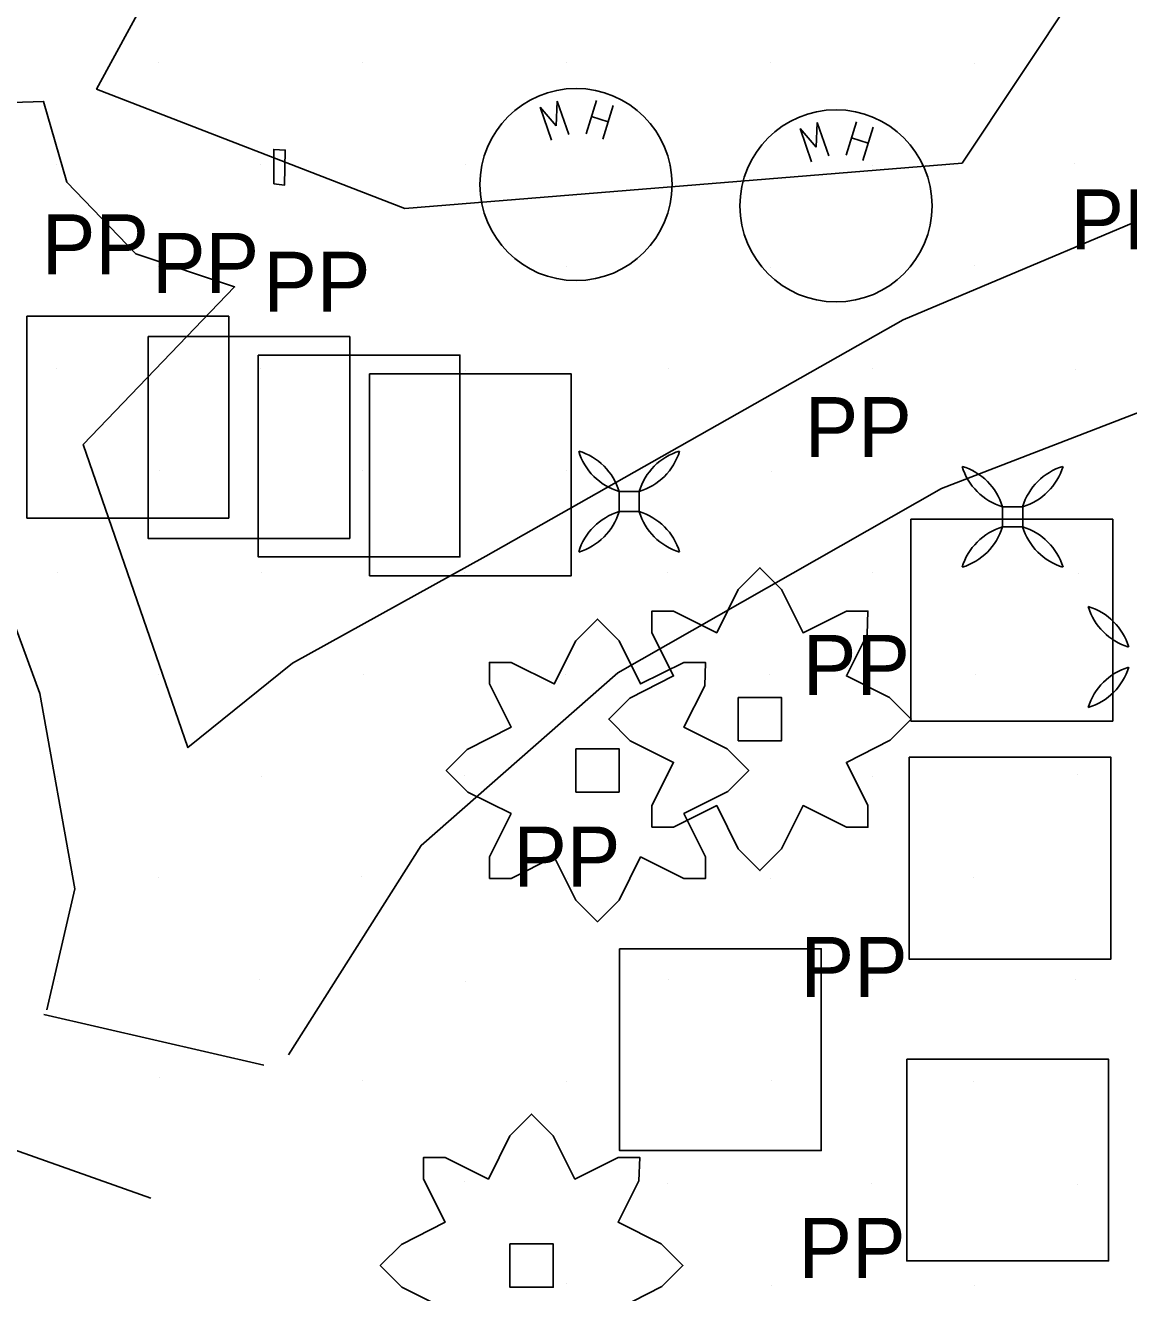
# Model space of a CAD drawing. Extents: x 1602514 to 1609837, y 863887 to 871157.
# Drawn here: x 1605492.3 to 1605607.2, y 866140.3 to 866272.2 of the extents above; entities that cross this region are included whole.
import ezdxf

# ---------------------------------------------------------------- set-up
doc = ezdxf.new("R2010")
doc.units = 0
for name, color, linetype in [('Environmental-New trees', 7, 'Continuous'), ('Photo-Anchor', 7, 'Continuous'), ('Survey-Entrances', 7, 'Continuous'), ('Survey-Spot dirt', 7, 'Continuous'), ('Survey-Vegetation trees', 7, 'Continuous'), ('USER-Elec sym', 7, 'Continuous'), ('USER-Manhole lid', 7, 'Continuous'), ('Utility-Pole', 7, 'Continuous')]:
    doc.layers.add(name, color=color, linetype=linetype)

msp = doc.modelspace()

# ---------------------------------------------------------------- linework, layer by layer
at = {"layer": 'Environmental-New trees'}
for points in [[(1605557.56, 866188.74), (1605557.56, 866190.99), (1605559.81, 866195.49), (1605555.31, 866197.74), (1605553.06, 866199.99), (1605555.25, 866202.18), (1605559.81, 866204.49), (1605557.56, 866208.99), (1605557.56, 866211.24), (1605559.81, 866211.24), (1605564.31, 866208.99), (1605566.56, 866213.49), (1605568.81, 866215.74), (1605571.06, 866213.49), (1605573.31, 866208.99), (1605577.81, 866211.24), (1605580.06, 866211.24), (1605579.98, 866208.81), (1605577.81, 866204.49), (1605582.31, 866202.24), (1605584.56, 866199.99), (1605582.37, 866197.79), (1605577.81, 866195.49), (1605580.06, 866190.99), (1605580.06, 866188.74), (1605577.81, 866188.74), (1605573.31, 866190.99), (1605571.06, 866186.48), (1605568.81, 866184.23), (1605566.56, 866186.48), (1605564.31, 866190.99), (1605559.81, 866188.74)], [(1605557.56, 866188.74), (1605557.56, 866190.99), (1605559.81, 866195.49), (1605555.31, 866197.74), (1605553.06, 866199.99), (1605555.25, 866202.18), (1605559.81, 866204.49), (1605557.56, 866208.99), (1605557.56, 866211.24), (1605559.81, 866211.24), (1605564.31, 866208.99), (1605566.56, 866213.49), (1605568.81, 866215.74), (1605571.06, 866213.49), (1605573.31, 866208.99), (1605577.81, 866211.24), (1605580.06, 866211.24), (1605579.98, 866208.81), (1605577.81, 866204.49), (1605582.31, 866202.24), (1605584.56, 866199.99), (1605582.37, 866197.79), (1605577.81, 866195.49), (1605580.06, 866190.99), (1605580.06, 866188.74), (1605577.81, 866188.74), (1605573.31, 866190.99), (1605571.06, 866186.48), (1605568.81, 866184.23), (1605566.56, 866186.48), (1605564.31, 866190.99), (1605559.81, 866188.74)], [(1605540.64, 866183.4), (1605540.64, 866185.65), (1605542.89, 866190.15), (1605538.39, 866192.4), (1605536.14, 866194.65), (1605538.33, 866196.84), (1605542.89, 866199.15), (1605540.64, 866203.65), (1605540.64, 866205.9), (1605542.89, 866205.9), (1605547.39, 866203.65), (1605549.64, 866208.15), (1605551.89, 866210.4), (1605554.14, 866208.15), (1605556.39, 866203.65), (1605560.89, 866205.9), (1605563.14, 866205.9), (1605563.06, 866203.47), (1605560.89, 866199.15), (1605565.39, 866196.9), (1605567.64, 866194.65), (1605565.45, 866192.46), (1605560.89, 866190.15), (1605563.14, 866185.65), (1605563.14, 866183.4), (1605560.89, 866183.4), (1605556.39, 866185.65), (1605554.14, 866181.15), (1605551.89, 866178.9), (1605549.64, 866181.15), (1605547.39, 866185.65), (1605542.89, 866183.4)], [(1605540.64, 866183.4), (1605540.64, 866185.65), (1605542.89, 866190.15), (1605538.39, 866192.4), (1605536.14, 866194.65), (1605538.33, 866196.84), (1605542.89, 866199.15), (1605540.64, 866203.65), (1605540.64, 866205.9), (1605542.89, 866205.9), (1605547.39, 866203.65), (1605549.64, 866208.15), (1605551.89, 866210.4), (1605554.14, 866208.15), (1605556.39, 866203.65), (1605560.89, 866205.9), (1605563.14, 866205.9), (1605563.06, 866203.47), (1605560.89, 866199.15), (1605565.39, 866196.9), (1605567.64, 866194.65), (1605565.45, 866192.46), (1605560.89, 866190.15), (1605563.14, 866185.65), (1605563.14, 866183.4), (1605560.89, 866183.4), (1605556.39, 866185.65), (1605554.14, 866181.15), (1605551.89, 866178.9), (1605549.64, 866181.15), (1605547.39, 866185.65), (1605542.89, 866183.4)], [(1605566.56, 866202.24), (1605571.06, 866202.24), (1605571.06, 866197.74), (1605566.56, 866197.74)], [(1605566.56, 866202.24), (1605571.06, 866202.24), (1605571.06, 866197.74), (1605566.56, 866197.74)], [(1605549.64, 866196.9), (1605554.14, 866196.9), (1605554.14, 866192.4), (1605549.64, 866192.4)], [(1605549.64, 866196.9), (1605554.14, 866196.9), (1605554.14, 866192.4), (1605549.64, 866192.4)], [(1605542.78, 866145.37), (1605547.28, 866145.37), (1605547.28, 866140.86), (1605542.78, 866140.86)], [(1605542.78, 866145.37), (1605547.28, 866145.37), (1605547.28, 866140.86), (1605542.78, 866140.86)]]:
    msp.add_lwpolyline(points, close=True, dxfattribs=at)
msp.add_lwpolyline([(1605536.03, 866138.61), (1605531.53, 866140.86), (1605529.28, 866143.11), (1605531.47, 866145.31), (1605536.03, 866147.62), (1605533.78, 866152.12), (1605533.78, 866154.37), (1605536.03, 866154.37), (1605540.53, 866152.12), (1605542.78, 866156.62), (1605545.03, 866158.87), (1605547.28, 866156.62), (1605549.54, 866152.12), (1605554.04, 866154.37), (1605556.29, 866154.37), (1605556.2, 866151.94), (1605554.04, 866147.62), (1605558.54, 866145.37), (1605560.79, 866143.11), (1605558.59, 866140.92), (1605554.04, 866138.61)], dxfattribs=at)
msp.add_lwpolyline([(1605536.03, 866138.61), (1605531.53, 866140.86), (1605529.28, 866143.11), (1605531.47, 866145.31), (1605536.03, 866147.62), (1605533.78, 866152.12), (1605533.78, 866154.37), (1605536.03, 866154.37), (1605540.53, 866152.12), (1605542.78, 866156.62), (1605545.03, 866158.87), (1605547.28, 866156.62), (1605549.54, 866152.12), (1605554.04, 866154.37), (1605556.29, 866154.37), (1605556.2, 866151.94), (1605554.04, 866147.62), (1605558.54, 866145.37), (1605560.79, 866143.11), (1605558.59, 866140.92), (1605554.04, 866138.61)], dxfattribs=at)
at = {"layer": 'Photo-Anchor'}
for points in [[(1605554.14, 866223.69), (1605556.24, 866223.69), (1605556.24, 866221.59), (1605554.14, 866221.59)], [(1605554.14, 866223.69), (1605556.24, 866223.69), (1605556.24, 866221.59), (1605554.14, 866221.59)], [(1605594.07, 866222.1), (1605596.17, 866222.1), (1605596.17, 866220), (1605594.07, 866220)], [(1605594.07, 866222.1), (1605596.17, 866222.1), (1605596.17, 866220), (1605594.07, 866220)]]:
    msp.add_lwpolyline(points, close=True, dxfattribs=at)
for centre, radius, start, end in [((1605548.14, 866221.89), 6.27, 16.7236, 73.2821), ((1605555.96, 866229.71), 6.29, 196.8106, 253.1951), ((1605548.14, 866221.89), 6.27, 16.7236, 73.2821), ((1605555.96, 866229.71), 6.29, 196.8106, 253.1951), ((1605562.24, 866221.89), 6.27, 106.7179, 163.2764), ((1605554.42, 866229.71), 6.29, 286.8049, 343.1894), ((1605562.24, 866221.89), 6.27, 106.7179, 163.2764), ((1605554.42, 866229.71), 6.29, 286.8049, 343.1894), ((1605588.06, 866220.3), 6.27, 16.7236, 73.2821), ((1605595.88, 866228.12), 6.29, 196.8106, 253.1951), ((1605588.06, 866220.3), 6.27, 16.7236, 73.2821), ((1605595.88, 866228.12), 6.29, 196.8106, 253.1951), ((1605602.17, 866220.3), 6.27, 106.7179, 163.2764), ((1605594.35, 866228.12), 6.29, 286.8049, 343.1894), ((1605602.17, 866220.3), 6.27, 106.7179, 163.2764), ((1605594.35, 866228.12), 6.29, 286.8049, 343.1894), ((1605548.14, 866223.39), 6.27, 286.7179, 343.2764), ((1605555.96, 866215.57), 6.29, 106.8049, 163.1894), ((1605548.14, 866223.39), 6.27, 286.7179, 343.2764), ((1605555.96, 866215.57), 6.29, 106.8049, 163.1894), ((1605562.24, 866223.39), 6.27, 196.7236, 253.2821), ((1605554.42, 866215.57), 6.29, 16.8106, 73.1951), ((1605562.24, 866223.39), 6.27, 196.7236, 253.2821), ((1605554.42, 866215.57), 6.29, 16.8106, 73.1951), ((1605588.06, 866221.81), 6.27, 286.7179, 343.2764), ((1605595.88, 866213.98), 6.29, 106.8049, 163.1894), ((1605588.06, 866221.81), 6.27, 286.7179, 343.2764), ((1605595.88, 866213.98), 6.29, 106.8049, 163.1894), ((1605602.17, 866221.81), 6.27, 196.7236, 253.2821), ((1605594.35, 866213.98), 6.29, 16.8106, 73.1951), ((1605602.17, 866221.81), 6.27, 196.7236, 253.2821), ((1605594.35, 866213.98), 6.29, 16.8106, 73.1951), ((1605601.2, 866205.7), 6.27, 16.7236, 73.2821), ((1605609.02, 866213.52), 6.29, 196.8106, 253.1951), ((1605601.2, 866205.7), 6.27, 16.7236, 73.2821), ((1605609.02, 866213.52), 6.29, 196.8106, 253.1951), ((1605601.2, 866207.21), 6.27, 286.7179, 343.2764), ((1605609.02, 866199.38), 6.29, 106.8049, 163.1894), ((1605601.2, 866207.21), 6.27, 286.7179, 343.2764), ((1605609.02, 866199.38), 6.29, 106.8049, 163.1894)]:
    msp.add_arc(centre, radius, start, end, dxfattribs=at)
at = {"layer": 'Survey-Entrances'}
for p, q in [((1605494.23, 866169.25), (1605517.16, 866163.96)), ((1605494.23, 866169.25), (1605517.16, 866163.96)), ((1605490.59, 866155.37), (1605505.37, 866150.11)), ((1605490.59, 866155.37), (1605505.37, 866150.11))]:
    msp.add_line(p, q, dxfattribs=at)
for points in [[(1605494.55, 866169.74), (1605497.47, 866182.32), (1605493.82, 866202.65), (1605486.1, 866223.7), (1605483.91, 866261.72), (1605485.45, 866264.01), (1605494.22, 866264.29), (1605496.64, 866255.88), (1605503.82, 866248.43), (1605514.11, 866244.99), (1605498.35, 866228.57), (1605509.24, 866197.03), (1605520.13, 866205.81), (1605540.27, 866216.94), (1605583.74, 866241.57), (1605617.29, 866255.72)], [(1605494.55, 866169.74), (1605497.47, 866182.32), (1605493.82, 866202.65), (1605486.1, 866223.7), (1605483.91, 866261.72), (1605485.45, 866264.01), (1605494.22, 866264.29), (1605496.64, 866255.88), (1605503.82, 866248.43), (1605514.11, 866244.99), (1605498.35, 866228.57), (1605509.24, 866197.03), (1605520.13, 866205.81), (1605540.27, 866216.94), (1605583.74, 866241.57), (1605617.29, 866255.72)], [(1605519.71, 866165.06), (1605533.54, 866186.85), (1605554.02, 866204.81), (1605587.73, 866224), (1605613, 866233.75), (1605639.48, 866237.17), (1605662.47, 866235.13), (1605724.54, 866223.27), (1605764.42, 866216.27), (1605805.94, 866211.48), (1605842.58, 866207.33), (1605869.22, 866202.21), (1605905.46, 866189.29), (1605924.21, 866176.67), (1605955.07, 866150.48), (1605980.44, 866121.09)], [(1605519.71, 866165.06), (1605533.54, 866186.85), (1605554.02, 866204.81), (1605587.73, 866224), (1605613, 866233.75), (1605639.48, 866237.17), (1605662.47, 866235.13), (1605724.54, 866223.27), (1605764.42, 866216.27), (1605805.94, 866211.48), (1605842.58, 866207.33), (1605869.22, 866202.21), (1605905.46, 866189.29), (1605924.21, 866176.67), (1605955.07, 866150.48), (1605980.44, 866121.09)]]:
    msp.add_lwpolyline(points, dxfattribs=at)
at = {"layer": 'Survey-Spot dirt'}
for p, q in [((1605506.21, 866268.32), (1605506.21, 866268.32)), ((1605506.21, 866268.32), (1605506.21, 866268.32)), ((1605527.43, 866268.3), (1605527.43, 866268.3)), ((1605527.43, 866268.3), (1605527.43, 866268.3)), ((1605548.63, 866268.31), (1605548.63, 866268.31)), ((1605548.63, 866268.31), (1605548.63, 866268.31)), ((1605569.9, 866268.29), (1605569.9, 866268.29)), ((1605569.9, 866268.29), (1605569.9, 866268.29)), ((1605591.14, 866268.26), (1605591.14, 866268.26)), ((1605591.14, 866268.26), (1605591.14, 866268.26)), ((1605495.52, 866257.73), (1605495.52, 866257.73)), ((1605495.52, 866257.73), (1605495.52, 866257.73)), ((1605516.83, 866257.73), (1605516.83, 866257.73)), ((1605516.83, 866257.73), (1605516.83, 866257.73)), ((1605538.11, 866257.76), (1605538.11, 866257.76)), ((1605538.11, 866257.76), (1605538.11, 866257.76)), ((1605580.5, 866257.66), (1605580.5, 866257.66)), ((1605580.5, 866257.66), (1605580.5, 866257.66)), ((1605601.56, 866257.85), (1605601.56, 866257.85)), ((1605601.56, 866257.85), (1605601.56, 866257.85)), ((1605559.36, 866257.63), (1605559.36, 866257.63)), ((1605559.36, 866257.63), (1605559.36, 866257.63)), ((1605506.19, 866247.13), (1605506.19, 866247.13)), ((1605506.19, 866247.13), (1605506.19, 866247.13)), ((1605527.44, 866247.11), (1605527.44, 866247.11)), ((1605527.44, 866247.11), (1605527.44, 866247.11)), ((1605591.12, 866247.19), (1605591.12, 866247.19)), ((1605591.12, 866247.19), (1605591.12, 866247.19)), ((1605548.65, 866247.08), (1605548.65, 866247.08)), ((1605548.65, 866247.08), (1605548.65, 866247.08)), ((1605569.9, 866246.98), (1605569.9, 866246.98)), ((1605569.9, 866246.98), (1605569.9, 866246.98)), ((1605495.52, 866236.51), (1605495.52, 866236.51)), ((1605495.52, 866236.51), (1605495.52, 866236.51)), ((1605516.84, 866236.52), (1605516.84, 866236.52)), ((1605516.84, 866236.52), (1605516.84, 866236.52)), ((1605538.15, 866236.33), (1605538.15, 866236.33)), ((1605538.15, 866236.33), (1605538.15, 866236.33)), ((1605559.31, 866236.45), (1605559.31, 866236.45)), ((1605559.31, 866236.45), (1605559.31, 866236.45)), ((1605580.48, 866236.52), (1605580.48, 866236.52)), ((1605580.48, 866236.52), (1605580.48, 866236.52)), ((1605601.68, 866236.43), (1605601.68, 866236.43)), ((1605601.68, 866236.43), (1605601.68, 866236.43)), ((1605506.33, 866225.9), (1605506.33, 866225.9)), ((1605506.33, 866225.9), (1605506.33, 866225.9)), ((1605527.47, 866225.89), (1605527.47, 866225.89)), ((1605527.47, 866225.89), (1605527.47, 866225.89)), ((1605548.66, 866225.82), (1605548.66, 866225.82)), ((1605548.66, 866225.82), (1605548.66, 866225.82)), ((1605569.99, 866225.74), (1605569.99, 866225.74)), ((1605569.99, 866225.74), (1605569.99, 866225.74)), ((1605591.02, 866225.96), (1605591.02, 866225.96)), ((1605591.02, 866225.96), (1605591.02, 866225.96)), ((1605495.64, 866215.26), (1605495.64, 866215.26)), ((1605495.64, 866215.26), (1605495.64, 866215.26)), ((1605516.87, 866215.25), (1605516.87, 866215.25)), ((1605516.87, 866215.25), (1605516.87, 866215.25)), ((1605538.06, 866215.25), (1605538.06, 866215.25)), ((1605538.06, 866215.25), (1605538.06, 866215.25)), ((1605559.2, 866215.25), (1605559.2, 866215.25)), ((1605559.2, 866215.25), (1605559.2, 866215.25)), ((1605580.48, 866215.24), (1605580.48, 866215.24)), ((1605580.48, 866215.24), (1605580.48, 866215.24)), ((1605601.99, 866215.19), (1605601.99, 866215.19)), ((1605601.99, 866215.19), (1605601.99, 866215.19)), ((1605506.23, 866204.67), (1605506.23, 866204.67)), ((1605506.23, 866204.67), (1605506.23, 866204.67)), ((1605527.48, 866204.62), (1605527.48, 866204.62)), ((1605527.48, 866204.62), (1605527.48, 866204.62)), ((1605548.57, 866204.61), (1605548.57, 866204.61)), ((1605548.57, 866204.61), (1605548.57, 866204.61)), ((1605569.8, 866204.65), (1605569.8, 866204.65)), ((1605569.8, 866204.65), (1605569.8, 866204.65)), ((1605591.26, 866204.63), (1605591.26, 866204.63)), ((1605591.26, 866204.63), (1605591.26, 866204.63)), ((1605495.66, 866194.03), (1605495.66, 866194.03)), ((1605495.66, 866194.03), (1605495.66, 866194.03)), ((1605516.91, 866193.98), (1605516.91, 866193.98)), ((1605516.91, 866193.98), (1605516.91, 866193.98)), ((1605538.03, 866194.1), (1605538.03, 866194.1)), ((1605538.03, 866194.1), (1605538.03, 866194.1)), ((1605559.3, 866194.12), (1605559.3, 866194.12)), ((1605559.3, 866194.12), (1605559.3, 866194.12)), ((1605580.48, 866194.06), (1605580.48, 866194.06)), ((1605580.48, 866194.06), (1605580.48, 866194.06)), ((1605601.84, 866194.19), (1605601.84, 866194.19)), ((1605601.84, 866194.19), (1605601.84, 866194.19)), ((1605506.23, 866183.5), (1605506.23, 866183.5)), ((1605506.23, 866183.5), (1605506.23, 866183.5)), ((1605527.37, 866183.59), (1605527.37, 866183.59)), ((1605527.37, 866183.59), (1605527.37, 866183.59)), ((1605548.8, 866183.4), (1605548.8, 866183.4)), ((1605548.8, 866183.4), (1605548.8, 866183.4)), ((1605569.92, 866183.36), (1605569.92, 866183.36)), ((1605569.92, 866183.36), (1605569.92, 866183.36)), ((1605591.06, 866183.49), (1605591.06, 866183.49)), ((1605591.06, 866183.49), (1605591.06, 866183.49)), ((1605495.66, 866172.68), (1605495.66, 866172.68)), ((1605495.66, 866172.68), (1605495.66, 866172.68)), ((1605516.74, 866172.92), (1605516.74, 866172.92)), ((1605516.74, 866172.92), (1605516.74, 866172.92)), ((1605538.11, 866172.72), (1605538.11, 866172.72)), ((1605538.11, 866172.72), (1605538.11, 866172.72)), ((1605559.29, 866172.87), (1605559.29, 866172.87)), ((1605559.29, 866172.87), (1605559.29, 866172.87)), ((1605580.5, 866172.85), (1605580.5, 866172.85)), ((1605580.5, 866172.85), (1605580.5, 866172.85)), ((1605601.65, 866172.86), (1605601.65, 866172.86)), ((1605601.65, 866172.86), (1605601.65, 866172.86)), ((1605506.3, 866162.67), (1605506.3, 866162.67)), ((1605506.3, 866162.67), (1605506.3, 866162.67)), ((1605527.46, 866162.34), (1605527.46, 866162.34)), ((1605527.46, 866162.34), (1605527.46, 866162.34)), ((1605548.69, 866162.24), (1605548.69, 866162.24)), ((1605548.69, 866162.24), (1605548.69, 866162.24)), ((1605569.97, 866162.37), (1605569.97, 866162.37)), ((1605569.97, 866162.37), (1605569.97, 866162.37)), ((1605591.06, 866162.31), (1605591.06, 866162.31)), ((1605591.06, 866162.31), (1605591.06, 866162.31)), ((1605538.08, 866151.84), (1605538.08, 866151.84)), ((1605538.08, 866151.84), (1605538.08, 866151.84)), ((1605559.23, 866151.66), (1605559.23, 866151.66)), ((1605559.23, 866151.66), (1605559.23, 866151.66)), ((1605580.45, 866151.7), (1605580.45, 866151.7)), ((1605580.45, 866151.7), (1605580.45, 866151.7)), ((1605601.9, 866151.58), (1605601.9, 866151.58)), ((1605601.9, 866151.58), (1605601.9, 866151.58)), ((1605548.64, 866141.25), (1605548.64, 866141.25)), ((1605548.64, 866141.25), (1605548.64, 866141.25)), ((1605570, 866141.05), (1605570, 866141.05)), ((1605570, 866141.05), (1605570, 866141.05)), ((1605591.1, 866141.01), (1605591.1, 866141.01)), ((1605591.1, 866141.01), (1605591.1, 866141.01))]:
    msp.add_line(p, q, dxfattribs=at)
at = {"layer": 'Survey-Vegetation trees'}
msp.add_lwpolyline([(1605384.81, 866367.9), (1605438.61, 866328.19), (1605473.87, 866349.1), (1605499.88, 866323.66), (1605516.94, 866297.2), (1605499.74, 866265.58), (1605531.83, 866253.13), (1605589.85, 866257.85), (1605601.79, 866275.83), (1605605.2, 866448.65)], dxfattribs=at)
msp.add_lwpolyline([(1605384.81, 866367.9), (1605438.61, 866328.19), (1605473.87, 866349.1), (1605499.88, 866323.66), (1605516.94, 866297.2), (1605499.74, 866265.58), (1605531.83, 866253.13), (1605589.85, 866257.85), (1605601.79, 866275.83), (1605605.2, 866448.65)], dxfattribs=at)
at = {"layer": 'USER-Elec sym'}
msp.add_lwpolyline([(1605518.19, 866255.71), (1605518.19, 866259.3), (1605519.39, 866259.22), (1605519.32, 866255.59), (1605518.19, 866255.71)], dxfattribs=at)
msp.add_lwpolyline([(1605518.19, 866255.71), (1605518.19, 866259.3), (1605519.39, 866259.22), (1605519.32, 866255.59), (1605518.19, 866255.71)], dxfattribs=at)
at = {"layer": 'USER-Manhole lid'}
for p, q in [((1605547.59, 866261.74), (1605547.7, 866264.31)), ((1605547.59, 866261.74), (1605547.7, 866264.31)), ((1605547.7, 866264.31), (1605548.9, 866260.85)), ((1605547.7, 866264.31), (1605548.9, 866260.85)), ((1605550.71, 866260.9), (1605551.8, 866264.39)), ((1605550.71, 866260.9), (1605551.8, 866264.39)), ((1605547.12, 866260.24), (1605545.92, 866263.69)), ((1605545.92, 866263.69), (1605547.59, 866261.74)), ((1605547.12, 866260.24), (1605545.92, 866263.69)), ((1605545.92, 866263.69), (1605547.59, 866261.74)), ((1605552.44, 866260.36), (1605553.54, 866263.85)), ((1605552.44, 866260.36), (1605553.54, 866263.85)), ((1605553.01, 866262.17), (1605551.27, 866262.71)), ((1605553.01, 866262.17), (1605551.27, 866262.71)), ((1605574.66, 866259.52), (1605574.77, 866262.09)), ((1605574.66, 866259.52), (1605574.77, 866262.09)), ((1605574.77, 866262.09), (1605575.97, 866258.63)), ((1605574.77, 866262.09), (1605575.97, 866258.63)), ((1605577.78, 866258.68), (1605578.87, 866262.17)), ((1605577.78, 866258.68), (1605578.87, 866262.17)), ((1605579.52, 866258.13), (1605580.61, 866261.62)), ((1605579.52, 866258.13), (1605580.61, 866261.62)), ((1605574.19, 866258.01), (1605572.99, 866261.47)), ((1605572.99, 866261.47), (1605574.66, 866259.52)), ((1605574.19, 866258.01), (1605572.99, 866261.47)), ((1605572.99, 866261.47), (1605574.66, 866259.52)), ((1605580.08, 866259.95), (1605578.35, 866260.49)), ((1605580.08, 866259.95), (1605578.35, 866260.49))]:
    msp.add_line(p, q, dxfattribs=at)
for centre in [(1605549.66, 866255.64), (1605549.66, 866255.64), (1605576.73, 866253.42), (1605576.73, 866253.42)]:
    msp.add_circle(centre, 10, dxfattribs=at)
at = {"layer": 'Utility-Pole'}
for points in [[(1605492.49, 866241.93), (1605513.5, 866241.93), (1605513.5, 866220.92), (1605492.49, 866220.92)], [(1605492.49, 866241.93), (1605513.5, 866241.93), (1605513.5, 866220.92), (1605492.49, 866220.92)], [(1605505.1, 866239.81), (1605526.1, 866239.81), (1605526.1, 866218.8), (1605505.1, 866218.8)], [(1605505.1, 866239.81), (1605526.1, 866239.81), (1605526.1, 866218.8), (1605505.1, 866218.8)], [(1605516.57, 866237.88), (1605537.57, 866237.88), (1605537.57, 866216.87), (1605516.57, 866216.87)], [(1605516.57, 866237.88), (1605537.57, 866237.88), (1605537.57, 866216.87), (1605516.57, 866216.87)], [(1605528.16, 866235.93), (1605549.17, 866235.93), (1605549.17, 866214.92), (1605528.16, 866214.92)], [(1605528.16, 866235.93), (1605549.17, 866235.93), (1605549.17, 866214.92), (1605528.16, 866214.92)], [(1605584.53, 866220.79), (1605605.54, 866220.79), (1605605.54, 866199.79), (1605584.53, 866199.79)], [(1605584.53, 866220.79), (1605605.54, 866220.79), (1605605.54, 866199.79), (1605584.53, 866199.79)], [(1605584.34, 866196.03), (1605605.35, 866196.03), (1605605.35, 866175.02), (1605584.34, 866175.02)], [(1605584.34, 866196.03), (1605605.35, 866196.03), (1605605.35, 866175.02), (1605584.34, 866175.02)], [(1605554.19, 866176.08), (1605575.2, 866176.08), (1605575.2, 866155.08), (1605554.19, 866155.08)], [(1605554.19, 866176.08), (1605575.2, 866176.08), (1605575.2, 866155.08), (1605554.19, 866155.08)], [(1605584.1, 866164.59), (1605605.11, 866164.59), (1605605.11, 866143.59), (1605584.1, 866143.59)], [(1605584.1, 866164.59), (1605605.11, 866164.59), (1605605.11, 866143.59), (1605584.1, 866143.59)]]:
    msp.add_lwpolyline(points, close=True, dxfattribs=at)

# ---------------------------------------------------------------- texts
for p in [(1605601.15, 866248.88), (1605601.15, 866248.88), (1605494.04, 866246.28), (1605494.04, 866246.28), (1605505.51, 866244.35), (1605505.51, 866244.35), (1605517.1, 866242.39), (1605517.1, 866242.39), (1605573.47, 866227.26), (1605573.47, 866227.26), (1605573.28, 866202.5), (1605573.28, 866202.5), (1605543.13, 866182.55), (1605543.13, 866182.55), (1605573.04, 866171.06), (1605573.04, 866171.06), (1605572.82, 866141.82), (1605572.82, 866141.82)]:
    msp.add_text('PP', height=6.251, dxfattribs=at).set_placement(p)

doc.saveas('drawing.dxf')
